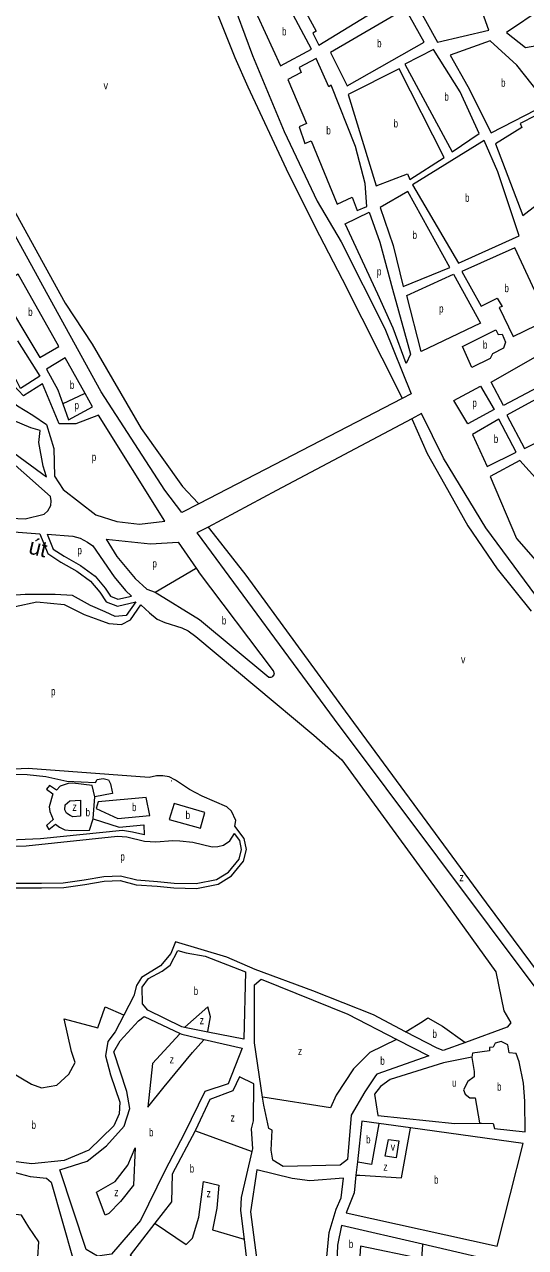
# Model space of a CAD drawing. Extents: x 639657 to 671642, y 222838 to 252123.
# Drawn here: x 649779 to 650406, y 237569 to 239098 of the extents above; entities that cross this region are included whole.
import ezdxf
from ezdxf.enums import TextEntityAlignment as Align

# ---------------------------------------------------------------- set-up
doc = ezdxf.new("R2010")
doc.units = 0
doc.header["$LTSCALE"] = 4
for name, color, linetype, lineweight in [('1', 7, 'Continuous', 13), ('21', 7, 'Continuous', 13), ('5', 7, 'Continuous', 13)]:
    doc.layers.add(name, color=color, linetype=linetype, lineweight=lineweight)
doc.layers.add('22', color=7, linetype='Continuous')
doc.layers.add('7', color=7, linetype='Continuous')

msp = doc.modelspace()

# ---------------------------------------------------------------- linework, layer by layer
at = {"layer": '1'}
for p, q in [((649864.58, 238619.95), (649855.196, 238636.744)), ((650251.614, 238630.278), (650080.337, 238541.625)), ((650263.708, 238604.998), (650094.582, 238515.215)), ((650080.337, 238541.625), (649997.353, 238498.672)), ((650094.582, 238515.215), (650008.947, 238469.755)), ((650008.947, 238469.755), (649995.057, 238462.381)), ((650090.66, 238290.01), (649997.1, 238413.95)), ((649963.006, 238152.716), (649963.287, 238152.541)), ((649963.287, 238152.541), (649963.288, 238152.541)), ((649963.11, 237626.29), (649942.481, 237599.688))]:
    msp.add_line(p, q, dxfattribs=at)
for points in [[(649897.418, 239493.698), (649921.63, 239500.53), (649929.68, 239502.7), (649936.8, 239500.43), (649953.91, 239426.9), (649957.52, 239390.57), (649978.06, 239291.74), (650064.64, 239058.86), (650104.11, 238963.89), (650145.17, 238876.98), (650175.39, 238826.04), (650230.01, 238717.98), (650262.92, 238636.13), (650251.614, 238630.278)], [(649997.353, 238498.672), (649976.229, 238487.738), (649955.08, 238515.76), (649875.25, 238638.86), (649676.58, 238998.94), (649666.89, 239020.21), (649656.55, 239047.28), (649557.42, 239311.81), (649529.776, 239388.103), (649542.368, 239391.596)], [(649770.734, 238702.492), (649798.57, 238658.13), (649774.53, 238642.84), (649768.94, 238653.58), (649744.147, 238675.892)], [(649855.196, 238636.744), (649830.37, 238681.17), (649807.19, 238667.18), (649820.97, 238641.19), (649827.257, 238623.766)], [(649827.257, 238623.766), (649834.54, 238603.58), (649864.58, 238619.95)], [(650669.682, 238074.089), (650684.47, 238085.63), (650608.49, 238172.44), (650544.93, 238238.87), (650432.86, 238364.8), (650356.3, 238468.8), (650303.43, 238555.67), (650275.88, 238611.46), (650263.708, 238604.998)], [(649695.55, 238483.73), (649780.37, 238480.16), (649804.2, 238485.77), (649808.7, 238489.86), (649812.34, 238496.74), (649812.98, 238502.33), (649811.9, 238507.91), (649744.75, 238566.96)], [(649673.24, 238470.6), (649798.468, 238461.349)], [(649798.468, 238461.349), (649808.746, 238436.672), (649824.785, 238425.974), (649845.038, 238414.717), (649862.003, 238401.988), (649873.58, 238388.299), (649881.636, 238376.208), (649895.609, 238370.966), (649918.7, 238376.101)], [(649807.868, 238460.654), (649815.531, 238442.256), (649829.169, 238433.16), (649849.626, 238421.789), (649867.811, 238408.145), (649880.312, 238393.363), (649887.131, 238383.13), (649896.223, 238379.719), (649913.058, 238383.462)], [(649807.868, 238460.654), (649839.87, 238458.29), (649849.11, 238455.93), (649858.35, 238451), (649864.8, 238446.28), (649891.47, 238407.4), (649905.88, 238390.22), (649913.058, 238383.462)], [(649995.057, 238462.381), (649995.396, 238461.92), (650166.55, 238229.43), (650424.791, 237884.701)], [(649881.45, 238454.479), (649937.139, 238448.794), (649971.72, 238450.89), (649994.071, 238418.359), (649997.1, 238413.95)], [(649881.45, 238454.479), (649895.088, 238432.876), (649917.818, 238405.587), (649932.593, 238391.942), (649943, 238388.267)], [(649918.7, 238376.101), (649906.452, 238359.252), (649892.814, 238358.115), (649880.312, 238363.8), (649862.128, 238371.759), (649839.398, 238384.267), (649817.804, 238385.404), (649780.299, 238385.404), (649732.565, 238381.993), (649713.28, 238381.22)], [(649943, 238388.267), (649998.25, 238353.98), (650084.87, 238282.06), (650087.66, 238282.06), (650090.02, 238283.14), (650091.95, 238285.93), (650090.66, 238290.01)], [(649714.38, 238367.68), (649735.975, 238370.622), (649767.797, 238370.622), (649795.074, 238376.307), (649829.169, 238372.896), (649854.172, 238360.389), (649872.357, 238353.567), (649884.858, 238349.018), (649900.769, 238347.881), (649912.135, 238353.567), (649924.733, 238372.473)], [(649924.733, 238372.473), (649935.54, 238362.3), (649945.21, 238354.79), (649955.1, 238350.28), (649976.36, 238343.86), (649983.88, 238339.99), (649993.55, 238333.12), (650141.21, 238209.67), (650176.28, 238178.98), (650306.71, 238000.11), (650368.6, 237913.92), (650378.74, 237865.19), (650387.27, 237850), (650383.03, 237844.8), (650330.565, 237825.718)], [(649763.97, 238160.9), (649782.87, 238160.49), (649806.06, 238158.15), (649832.49, 238152.16), (649868.36, 238150.48), (649870.28, 238154.13), (649878.01, 238155.43), (649884.46, 238153.72), (649886.83, 238148.99), (649889.061, 238138.645), (649889.349, 238137.308), (649889.492, 238136.646)], [(650042.548, 238095.92), (650043.67, 238103.17), (650038.28, 238114.77), (650032.26, 238119.92), (650001.53, 238133.43), (649985.63, 238141.79), (649968.43, 238153.38), (649960.26, 238157.46), (649952.32, 238158.95), (649944.37, 238158.95), (649935.14, 238156.57), (649784.09, 238167.81), (649766.37, 238167.19)], [(649867.31, 238132.42), (649864.28, 238146.82), (649840.01, 238149.59), (649833.99, 238149.37), (649823.91, 238145.7), (649819.62, 238140.97), (649810.8, 238146.76), (649807.16, 238142.03), (649814.9, 238136.45), (649810.41, 238120.11), (649811.28, 238114.09), (649815.16, 238104.42), (649806.79, 238096.89), (649810.02, 238091.95), (649818.39, 238098.4), (649823.33, 238094.54), (649830, 238091.32), (649838.8, 238090.47), (649860.92, 238090.93), (649865.2, 238104.9)], [(649963.288, 238152.541), (649963.06, 238152.73), (649963.006, 238152.716)], [(649889.492, 238136.646), (649888.957, 238136.544), (649867.31, 238132.42)], [(649686.788, 238038.737), (649705.082, 238035.963), (649727.897, 238028.725), (649748.807, 238021.753), (649769.07, 238018.771), (649800.818, 238018.771), (649828.477, 238019.348), (649855.095, 238022.821), (649879.231, 238027.314), (649898.984, 238027.848), (649919.17, 238022.799), (649945.147, 238021.066), (649966.307, 238018.778), (649994.487, 238018.191), (650021.73, 238023.642), (650038.236, 238033.804), (650053.372, 238052.103), (650056.832, 238066.636), (650054.043, 238080.587), (650042.548, 238095.92)], [(649865.2, 238104.9), (649897.64, 238094.62), (649928.78, 238097.67), (649929.22, 238084.98)], [(649687.673, 238044.574), (649706.425, 238041.731), (649729.724, 238034.34), (649750.181, 238027.518), (649769.502, 238024.675), (649800.756, 238024.675), (649828.032, 238025.244), (649854.172, 238028.655), (649878.607, 238033.203), (649899.632, 238033.772), (649920.09, 238028.655), (649945.661, 238026.949), (649966.687, 238024.675), (649993.963, 238024.107), (650019.535, 238029.224), (650034.309, 238038.32), (650047.947, 238054.807), (650050.789, 238066.746), (650048.516, 238078.117), (650042.036, 238086.759)], [(649696.23, 238069.9), (649704.18, 238069.48), (649781.7, 238071.49), (649895.72, 238083.23), (649907.32, 238082.6), (649929.66, 238077.25), (649943.63, 238076.19), (649964.88, 238078.14), (649973.69, 238077.72), (649990.01, 238075.81), (650014.08, 238070.25), (650021.16, 238070.68), (650028.46, 238072.2), (650035.97, 238077.79), (650042.036, 238086.759)], [(649929.22, 238084.98), (649927.22, 238085.471), (649914.4, 238088.62), (649901.94, 238090.54), (649799.3, 238080.11), (649703.74, 238075.92)], [(650255.947, 237839.001), (650215.9, 237860.03), (650139.75, 237890.3), (650067.72, 237916.73), (650032.54, 237932.1), (649968.31, 237951.51), (649962.44, 237936.61), (649949.7, 237921.23), (649925.77, 237906.6), (649919.64, 237896.65), (649916.11, 237883.71), (649903.708, 237859.798)], [(649979.337, 237844.46), (649976.01, 237845.12), (649933.48, 237865.81), (649926.95, 237873.92), (649926.75, 237894.56), (649934.59, 237905.6), (649951.48, 237914.58), (649961.72, 237922.2), (649971.21, 237940.35), (649981.55, 237937.65), (650005.23, 237933.36)], [(650005.23, 237933.36), (650055.71, 237913.82), (650053.74, 237829.71), (650008.61, 237838.657), (649979.337, 237844.46)], [(650077.108, 237757.392), (650067.11, 237825.11), (650066.83, 237897.58), (650075.14, 237904.75), (650183.87, 237861.03), (650245.037, 237829.513)], [(649903.708, 237859.798), (649892.91, 237838.98), (649883.79, 237826.64), (649880.74, 237808.97), (649886.99, 237785.38), (649898.5, 237751.07), (649898, 237736.23), (649891.27, 237721.33), (649859.97, 237690.93), (649828.94, 237677.95), (649788.58, 237673.92), (649758.89, 237677.73), (649739.25, 237686.37), (649681.74, 237743.47), (649674.16, 237749.425), (649666.58, 237755.38)], [(650004.164, 237829.414), (650051.49, 237818.51), (650034.09, 237773.83), (650004.95, 237764.53), (649979.67, 237712.47), (649954.99, 237665.14), (649924.44, 237603.13), (649888.1, 237561.08), (649870.94, 237558.55), (649856.67, 237566.81), (649823.68, 237666.29), (649857.74, 237677.36), (649881.84, 237696.51), (649904.16, 237721.01), (649911.04, 237743.23), (649907.61, 237764.27), (649891.22, 237813.8), (649899.03, 237827.85), (649922, 237852.58)], [(649922, 237852.58), (649929.04, 237858.24), (649974.223, 237836.772)], [(649974.223, 237836.772), (649976.1, 237835.88), (650004.164, 237829.414)], [(650330.565, 237825.718), (650302.94, 237815.67), (650295.18, 237818.4), (650255.947, 237839.001)], [(650245.037, 237829.513), (650285.14, 237808.85), (650219.76, 237785.81)], [(650385.27, 237812.78), (650383.67, 237822.87), (650375.47, 237826.67), (650367.97, 237824.66), (650365.22, 237819.91), (650360.71, 237819.43), (650360.75, 237815.35), (650339.72, 237812.36), (650338.48, 237807.18)], [(650338.48, 237807.18), (650303.31, 237799.98), (650236.68, 237779.36), (650224.52, 237770.43), (650216.87, 237761.11), (650221.21, 237734.48), (650317.37, 237724.19), (650348.147, 237724.677)], [(650348.147, 237724.677), (650350.89, 237724.72), (650365.29, 237724.2), (650367.07, 237718.2), (650405.36, 237714.04), (650404.78, 237752.1), (650403.27, 237774.88), (650397.85, 237801.28), (650394.09, 237811.79), (650385.27, 237812.78)], [(650063.933, 237689.21), (650064.75, 237692.82), (650063.43, 237717.76), (650065.7, 237727.67), (650066.32, 237773.92), (650048.4, 237782.57), (650039.76, 237765.07), (650011.28, 237754.48), (649993.39, 237715.82), (649993.024, 237715.132)], [(650219.76, 237785.81), (650218.404, 237783.81), (650205.03, 237764.09), (650187.972, 237734.912), (650183.29, 237679.29), (650174.12, 237672.33), (650103, 237670.81), (650090.03, 237678.43), (650087.97, 237691.1), (650089.02, 237716.06), (650084.92, 237717.95), (650078.62, 237747.15), (650077.108, 237757.392)], [(650222.397, 237724.461), (650201.3, 237727.42), (650195.676, 237676.269), (650193.877, 237659.91)], [(649993.024, 237715.132), (649964.27, 237661.14), (649963.11, 237626.29)], [(650370.45, 237570.91), (650402.72, 237699.17), (650262.082, 237718.895), (650222.397, 237724.461)], [(650054.385, 237579.467), (650050.03, 237615.48), (650050.95, 237631.83), (650063.933, 237689.21)], [(650113.9, 237655.43), (650069.73, 237666.63), (650061.87, 237614.08), (650070.69, 237546.85), (650063.89, 237495.17), (650054.24, 237471), (650053.245, 237469.207)], [(650170.003, 237449.25), (650169.05, 237464.96), (650160.03, 237486.81), (650154.86, 237531.93), (650160.54, 237588.11), (650169.07, 237617.44), (650175.37, 237631.48), (650178.36, 237656.24), (650136.06, 237652.83), (650113.9, 237655.43)], [(650193.877, 237659.91), (650191.43, 237637.65), (650181.57, 237612.82), (650370.45, 237570.91)], [(649942.481, 237599.688), (649911.54, 237559.79), (650024.48, 237481.9), (650039.71, 237483.98), (650048.65, 237493.31), (650054.07, 237510.57), (650058.68, 237543.94), (650054.385, 237579.467)], [(650277.136, 237573.524), (650175.71, 237597.07), (650170.79, 237572.51), (650169.252, 237526.155)], [(650347.22, 237485.32), (650364.6, 237553.22), (650307.555, 237566.463), (650277.136, 237573.524)]]:
    msp.add_lwpolyline(points, dxfattribs=at)
for points in [[(650143.93, 239089.51), (650139.76, 239086.99), (650147.46, 239072.03), (650229.9, 239122.14), (650196.45, 239178.45), (650115.65, 239131.99), (650124.64, 239114.88), (650129, 239116.94)], [(650332.37, 239167.54), (650265.87, 239130.3), (650295.56, 239075.59), (650359.98, 239090.8)], [(650405.77, 239069.07), (650446.15, 239075.89), (650481.78, 239135.71), (650467.8, 239142.65), (650426.75, 239117.9), (650382.01, 239087.64)], [(650070.566, 239108.712), (650099.62, 239045.847), (650138.098, 239067.064), (650105.902, 239127.571)], [(650255.7, 239117.38), (650161.85, 239062.88), (650182.91, 239021.04), (650278.91, 239075.54)], [(650361.62, 239077.38), (650311.72, 239059.52), (650333.85, 239020.37), (650363.01, 238962.43), (650433.28, 238998.61), (650395.01, 239046.85)], [(650290.75, 239066.44), (650254.81, 239048.08), (650314.2, 238938.67), (650347.98, 238961.32), (650324.2, 239013.36)], [(650125.27, 239037.61), (650108.77, 239028.89), (650132.01, 238974.17), (650122.89, 238969.85), (650129.93, 238948.92), (650137.98, 238952.16), (650170.42, 238873.29), (650189.2, 238881.94), (650195.15, 238865.3), (650207.5, 238870.17), (650205.27, 238899.17), (650193.32, 238945.33), (650163.04, 239022.06), (650159.82, 239019.9), (650143.93, 239055.36), (650122.69, 239043.97)], [(650247.85, 239042.16), (650184.02, 239010.3), (650219.24, 238895.98), (650258.41, 238911.13), (650261.12, 238904.15), (650304.01, 238931.66)], [(650401.13, 238968.98), (650368.42, 238948.48), (650402.51, 238858.88), (650493.08, 238929.52), (650438.13, 238993.79), (650398.97, 238973.81)], [(650353.91, 238952.74), (650264.36, 238897.18), (650321.82, 238799.49), (650397.74, 238833.62), (650371.2, 238913.58)], [(650258.59, 238889.01), (650224.15, 238869.14), (650240.39, 238821.38), (650252.89, 238770.38), (650311.31, 238794.17)], [(650210.418, 238863.175), (650223.691, 238825.822), (650239.396, 238766.886), (650262.168, 238685.948), (650256.671, 238674.161), (650240.181, 238718.166), (650221.335, 238760.6), (650180.502, 238848.61)], [(650392.41, 238818.56), (650326.36, 238789.11), (650350.49, 238745.7), (650370.56, 238755.66), (650376.5, 238745.47), (650372.74, 238743.85), (650390.56, 238707.91), (650434.01, 238728.97)], [(649822.4, 238695.14), (649771.62, 238785.58), (649745.23, 238769.86), (649798.8, 238681.57)], [(650315.879, 238785.824), (650349.331, 238724.452), (650275.517, 238689.091), (650257.456, 238759.028)], [(650338.85, 238669.13), (650327.02, 238695.17), (650368.76, 238716.03), (650371.6, 238710.33), (650376.52, 238710.59), (650380.78, 238700.87), (650378.31, 238693.36), (650364.59, 238686.1), (650361.75, 238680.27)], [(650446.703, 238698.521), (650463.978, 238667.089), (650378.386, 238621.512), (650362.681, 238650.587)], [(649954.94, 238476.88), (649871.857, 238609.518), (649843.661, 238598.732), (649822.929, 238598.732), (649802.197, 238648.513), (649778.147, 238633.579), (649765.708, 238646.853), (649725.073, 238684.189), (649712.634, 238666.766), (649770.684, 238621.134), (649789.757, 238609.518), (649807.172, 238597.903), (649816.295, 238568.034), (649817.124, 238533.188), (649827.905, 238516.595), (649868.539, 238485.067), (649895.077, 238476.77), (649923.272, 238473.452)], [(649705.302, 238662.438), (649677.804, 238626.941), (649807.172, 238532.359), (649803.026, 238545.633), (649797.221, 238575.502), (649798.88, 238590.436), (649787.27, 238593.754), (649765.708, 238602.881)], [(650349.675, 238645.602), (650366.607, 238616.797), (650333.626, 238598.724), (650316.351, 238627.799)], [(650418.17, 238629.03), (650382.24, 238609.59), (650404.38, 238567.76), (650439.24, 238585.04)], [(650372.26, 238604.47), (650339.33, 238585.31), (650357.83, 238545.27), (650394.18, 238563.43)], [(650398.51, 238552.7), (650361.5, 238532.73), (650394.48, 238455.47), (650507.63, 238326.86), (650558.52, 238375.88)], [(649597.33, 237629.36), (649543.65, 237668.43), (649604.8, 237766.42), (649655.04, 237749.25), (649666.71, 237742.48), (649678, 237730.11), (649742.2, 237669.84), (649786.59, 237657.99), (649807.02, 237656.03), (649812.66, 237650.92), (649854.26, 237505.92), (649846.23, 237492.3), (649801.14, 237487.8), (649783.15, 237481.61), (649762.31, 237481.42), (649746.38, 237484.49), (649731.05, 237492.09), (649721.29, 237500.39)]]:
    msp.add_lwpolyline(points, close=True, dxfattribs=at)
at = {"layer": '21'}
for points in [[(649827.257, 238623.766), (649827.757, 238623.998), (649854.696, 238636.512), (649855.196, 238636.744)], [(649943, 238388.267), (649993.364, 238417.942), (649994.071, 238418.359)], [(649865.2, 238104.9), (649865.238, 238105.4), (649867.31, 238132.42)], [(649674.16, 237749.425), (649674.529, 237749.925), (649721.2, 237813.186), (649788.255, 237773.389), (649800.756, 237768.841), (649820.077, 237772.252), (649834.852, 237785.897), (649842.807, 237800.678), (649838.261, 237814.323), (649829.169, 237855.256), (649871.22, 237843.886), (649880.312, 237870.038), (649903.208, 237860.017), (649903.708, 237859.798)], [(650008.61, 237838.657), (650008.704, 237839.157), (650012.148, 237857.531), (650008.738, 237870.038), (649979.837, 237844.895), (649979.337, 237844.46)], [(650255.947, 237839.001), (650256.447, 237839.307), (650276.955, 237851.845), (650283.775, 237856.394), (650301.959, 237846.16), (650330.065, 237826.075), (650330.565, 237825.718)], [(649974.223, 237836.772), (649973.755, 237836.272), (649939.411, 237799.541), (649933.728, 237744.963), (649954.186, 237769.978), (649989.417, 237813.186), (650003.71, 237828.914), (650004.164, 237829.414)], [(650245.037, 237829.513), (650244.538, 237829.273), (650211.038, 237813.186), (650208.195, 237810.342)], [(650208.195, 237810.342), (650190.58, 237792.719), (650168.987, 237759.745), (650162.168, 237743.826), (650077.608, 237757.312), (650077.108, 237757.392)], [(650338.48, 237807.18), (650338.571, 237806.68), (650341.737, 237789.308), (650341.737, 237782.486), (650333.781, 237776.8), (650328.099, 237766.567), (650330.372, 237760.882), (650336.054, 237756.333), (650342.873, 237756.333), (650348.064, 237725.177), (650348.147, 237724.677)], [(650063.933, 237689.21), (650063.433, 237689.393), (649993.565, 237714.934), (649993.024, 237715.132)], [(650193.877, 237659.91), (650198.877, 237659.591), (650250.816, 237656.273), (650261.992, 237718.395), (650262.082, 237718.895)], [(650222.397, 237724.461), (650222.308, 237723.961), (650213.311, 237673.329), (650196.176, 237676.186), (650195.676, 237676.269)], [(649942.481, 237599.688), (649942.981, 237599.349), (649981.462, 237573.269), (649989.417, 237581.228), (649997.373, 237607.38), (650003.056, 237651.725), (650022.376, 237647.177), (650020.103, 237618.751), (650014.421, 237591.462), (650053.884, 237579.617), (650054.385, 237579.467)], [(650277.136, 237573.524), (650277.1, 237573.025), (650275.819, 237555.076), (650199.673, 237570.995), (650196.263, 237522.102), (650169.752, 237526.08), (650169.252, 237526.155)]]:
    msp.add_lwpolyline(points, dxfattribs=at)
for points in [[(649849.626, 238128.228), (649849.626, 238108.248), (649839.965, 238107.68), (649836.556, 238109.385), (649832.01, 238112.228), (649829.737, 238116.208), (649830.305, 238122.461), (649835.988, 238127.578)], [(649871.736, 238126.337), (649868.946, 238117.913), (649896.223, 238105.406), (649936.001, 238109.385), (649931.455, 238131.558)], [(649966.497, 238124.281), (649960.436, 238104.269), (649999.646, 238093.467), (650004.76, 238112.796)], [(649640.224, 237706.587), (649622.324, 237676.74), (649658.692, 237650.588), (649703.016, 237610.792), (649724.61, 237588.051), (649731.429, 237597.147), (649745.067, 237580.091), (649772.343, 237553.939), (649785.982, 237549.391), (649796.21, 237557.35), (649797.347, 237576.68), (649784.845, 237594.873), (649775.753, 237609.655), (649756.432, 237611.929), (649738.248, 237619.888), (649708.699, 237644.903), (649664.375, 237682.426)], [(650234.481, 237704.185), (650247.406, 237702.892), (650243.997, 237681.288), (650230.358, 237683.563)], [(649869.418, 237638.721), (649892.814, 237651.725), (649908.725, 237672.192), (649917.817, 237693.796), (649915.544, 237647.177), (649899.633, 237626.71), (649884.858, 237611.929), (649880.312, 237609.655)]]:
    msp.add_lwpolyline(points, close=True, dxfattribs=at)
at = {"layer": '5'}
for p, q in [((650013.42, 239129.62), (650042.62, 239056.65)), ((650042.62, 239056.65), (650058.84, 239019.63)), ((650058.84, 239019.63), (650106.39, 238917.16)), ((649744.99, 238904.21), (649830.44, 238749.3)), ((650106.39, 238917.16), (650142.57, 238845.29)), ((650142.57, 238845.29), (650176.59, 238779.31)), ((649830.44, 238749.3), (649864.01, 238698.17)), ((649864.01, 238698.17), (649925.35, 238592.9)), ((649925.35, 238592.9), (649976.98, 238520.51)), ((650283, 238561.52), (650304.59, 238523.44)), ((650304.59, 238523.44), (650333.74, 238471.42)), ((650333.74, 238471.42), (650370.23, 238417.65)), ((650370.23, 238417.65), (650412.99, 238364.74)), ((650056.37, 238409.46), (650180.49, 238239.76)), ((650180.49, 238239.76), (650356.72, 238000.12))]:
    msp.add_line(p, q, dxfattribs=at)
for points in [[(650176.59, 238779.31), (650250.625, 238632.243), (650251.614, 238630.278)], [(650263.708, 238604.998), (650264.164, 238603.97), (650283, 238561.52)], [(649976.98, 238520.51), (649996.477, 238499.61), (649997.353, 238498.672)], [(650008.947, 238469.755), (650010.747, 238467.466), (650056.37, 238409.46)], [(650356.72, 238000.12), (650434.888, 237894.68), (650435.415, 237893.971)]]:
    msp.add_lwpolyline(points, dxfattribs=at)

# ---------------------------------------------------------------- texts
at = {"layer": '22'}
msp.add_text('út', height=20, rotation=346.62, dxfattribs=at).set_placement((649794.179, 238434.215), align=Align.CENTER)
at = {"layer": '7'}
for s, width, p in [('b', 0.75, (650101.364, 239084.058)), ('b', 0.75, (650220.255, 239069.21)), ('b', 0.75, (650375.235, 239019.905)), ('v', 0.85, (649878.263, 239016.62)), ('b', 0.75, (650304.33, 239002.555)), ('b', 0.75, (650156.746, 238960.33)), ('b', 0.75, (650240.86, 238969.07)), ('b', 0.75, (650330.193, 238876.115)), ('b', 0.75, (650264.562, 238829.695)), ('p', 0.75, (650220.013, 238784.14)), ('b', 0.75, (650379.421, 238763.235)), ('b', 0.75, (649784.033, 238733.575)), ('p', 0.75, (650297.753, 238737.777)), ('b', 0.75, (650352.516, 238692.58)), ('b', 0.75, (649836.195, 238642.375)), ('p', 0.75, (649842.002, 238616.985)), ('p', 0.75, (650339.372, 238619.906)), ('b', 0.75, (650366.112, 238574.87)), ('p', 0.75, (649863.564, 238552.271)), ('p', 0.75, (649845.648, 238435.718)), ('p', 0.75, (649939.412, 238419.231)), ('b', 0.75, (650026.163, 238348.005)), ('v', 0.85, (650325.045, 238299.358)), ('p', 0.75, (649812.689, 238259.475)), ('b', 0.75, (649913.863, 238114.708)), ('z', 0.8, (649839.397, 238115.07)), ('b', 0.75, (649855.877, 238108.248)), ('b', 0.75, (649980.893, 238104.837)), ('p', 0.75, (649899.346, 238052.896)), ('z', 0.8, (650323.246, 238027.079)), ('b', 0.75, (649990.939, 237885.03)), ('z', 0.8, (649998.51, 237848.434)), ('b', 0.75, (650289.457, 237831.378)), ('z', 0.8, (649961.005, 237799.541)), ('z', 0.8, (650121.253, 237809.774)), ('b', 0.75, (650224.227, 237797.719)), ('u', 0.7, (650314.014, 237770.355)), ('b', 0.75, (650370.15, 237765.43)), ('b', 0.75, (649788.255, 237717.674)), ('z', 0.8, (650037.151, 237726.77)), ('b', 0.75, (649935.106, 237708.395)), ('b', 0.75, (650206.492, 237699.481)), ('v', 0.85, (650237.178, 237690.385)), ('b', 0.75, (649986.008, 237663.095)), ('z', 0.8, (650228.086, 237665.37)), ('b', 0.75, (650291.417, 237649.165)), ('z', 0.8, (649891.677, 237633.532)), ('z', 0.8, (650007.175, 237632.235)), ('b', 0.75, (650184.898, 237568.721))]:
    msp.add_text(s, height=10, dxfattribs=dict(at, width=width)).set_placement(p)

doc.saveas('drawing.dxf')
